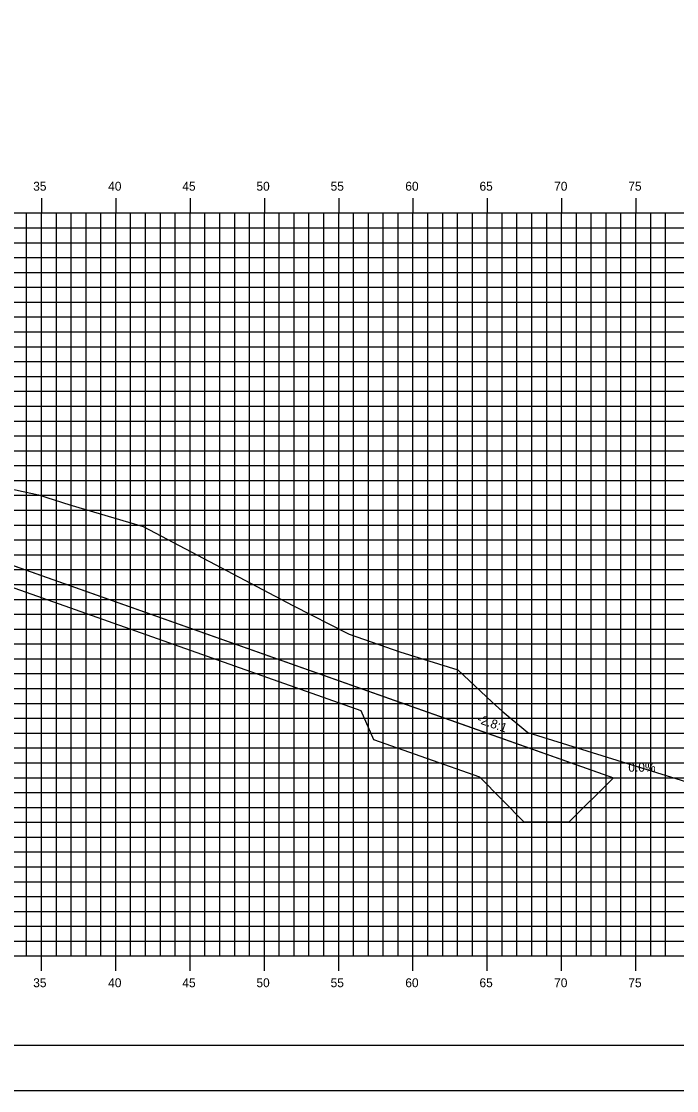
# Model space of a CAD drawing. Extents: x 850598 to 870284, y 366541 to 366651.
# Drawn here: x 869090.3 to 869134.4, y 366541.2 to 366613.1 of the extents above; entities that cross this region are included whole.
import ezdxf

# ---------------------------------------------------------------- set-up
doc = ezdxf.new("R2010")
doc.units = 0
for name, color, linetype in [('ANNOTATION', 7, 'Continuous'), ('BORDER', 7, 'Continuous'), ('D_Drainage_RipRap', 7, 'Continuous'), ('D_Roadway_Centerline', 7, 'Continuous'), ('D_Roadway_SlopeLines', 7, 'Continuous'), ('H_V ANNOTATION', 7, 'Continuous'), ('MAJOR', 7, 'Continuous'), ('MINOR', 7, 'Continuous'), ('PLOT BOUNDARY', 7, 'Continuous'), ('S_Roadway_Centerline', 7, 'Continuous')]:
    doc.layers.add(name, color=color, linetype=linetype)

msp = doc.modelspace()

# ---------------------------------------------------------------- linework, layer by layer
at = {"layer": 'BORDER'}
msp.add_line((869011.69, 366544.225), (869171.69, 366544.225), dxfattribs=at)
at = {"layer": 'D_Drainage_RipRap'}
msp.add_lwpolyline([(869113.201, 366568.225), (869120.318, 366565.71), (869130.18, 366562.225), (869127.18, 366559.225), (869124.18, 366559.225), (869121.18, 366562.26), (869114.063, 366564.775), (869113.201, 366566.725), (869081.007, 366578.102), (869081.007, 366579.602)], close=True, dxfattribs=at)
at = {"layer": 'D_Roadway_Centerline'}
msp.add_lwpolyline([(869016.69, 366587.808), (869031.69, 366580.308), (869034.965, 366581.399), (869041.69, 366583.641), (869045.69, 366583.721), (869056.69, 366583.061), (869067.69, 366582.401), (869071.69, 366582.161), (869073.69, 366582.041), (869081.007, 366579.602), (869113.201, 366568.225), (869120.318, 366565.71), (869130.18, 366562.225), (869134.18, 366562.225)], dxfattribs=at)
at = {"layer": 'D_Roadway_SlopeLines'}
msp.add_lwpolyline([(869081.007, 366579.602), (869130.18, 366562.225), (869130.18, 366562.225)], dxfattribs=at)
at = {"layer": 'MAJOR'}
for p, q in [((869091.69, 366601.227), (869091.69, 366600.225)), ((869091.69, 366601.227), (869091.69, 366600.225)), ((869096.69, 366601.227), (869096.69, 366600.225)), ((869096.69, 366601.227), (869096.69, 366600.225)), ((869101.69, 366601.227), (869101.69, 366600.225)), ((869101.69, 366601.227), (869101.69, 366600.225)), ((869106.69, 366601.227), (869106.69, 366600.225)), ((869106.69, 366601.227), (869106.69, 366600.225)), ((869111.69, 366601.227), (869111.69, 366600.225)), ((869111.69, 366601.227), (869111.69, 366600.225)), ((869116.69, 366601.227), (869116.69, 366600.225)), ((869116.69, 366601.227), (869116.69, 366600.225)), ((869121.69, 366601.227), (869121.69, 366600.225)), ((869121.69, 366601.227), (869121.69, 366600.225)), ((869126.69, 366601.227), (869126.69, 366600.225)), ((869126.69, 366601.227), (869126.69, 366600.225)), ((869131.69, 366601.227), (869131.69, 366600.225)), ((869131.69, 366601.227), (869131.69, 366600.225)), ((869016.69, 366600.225), (869156.69, 366600.225)), ((869016.69, 366600.225), (869156.69, 366600.225)), ((869016.69, 366600.225), (869156.69, 366600.225)), ((869016.69, 366600.225), (869156.69, 366600.225)), ((869091.69, 366550.225), (869091.69, 366600.225)), ((869091.69, 366550.225), (869091.69, 366600.225)), ((869096.69, 366550.225), (869096.69, 366600.225)), ((869096.69, 366550.225), (869096.69, 366600.225)), ((869101.69, 366550.225), (869101.69, 366600.225)), ((869101.69, 366550.225), (869101.69, 366600.225)), ((869106.69, 366550.225), (869106.69, 366600.225)), ((869106.69, 366550.225), (869106.69, 366600.225)), ((869111.69, 366550.225), (869111.69, 366600.225)), ((869111.69, 366550.225), (869111.69, 366600.225)), ((869116.69, 366550.225), (869116.69, 366600.225)), ((869116.69, 366550.225), (869116.69, 366600.225)), ((869121.69, 366550.225), (869121.69, 366600.225)), ((869121.69, 366550.225), (869121.69, 366600.225)), ((869126.69, 366550.225), (869126.69, 366600.225)), ((869126.69, 366550.225), (869126.69, 366600.225)), ((869131.69, 366550.225), (869131.69, 366600.225)), ((869131.69, 366550.225), (869131.69, 366600.225)), ((869016.69, 366595.225), (869156.69, 366595.225)), ((869016.69, 366595.225), (869156.69, 366595.225)), ((869016.69, 366590.225), (869156.69, 366590.225)), ((869016.69, 366590.225), (869156.69, 366590.225)), ((869016.69, 366585.225), (869156.69, 366585.225)), ((869016.69, 366585.225), (869156.69, 366585.225)), ((869016.69, 366580.225), (869156.69, 366580.225)), ((869016.69, 366580.225), (869156.69, 366580.225)), ((869016.69, 366575.225), (869156.69, 366575.225)), ((869016.69, 366575.225), (869156.69, 366575.225)), ((869016.69, 366570.225), (869156.69, 366570.225)), ((869016.69, 366570.225), (869156.69, 366570.225)), ((869016.69, 366565.225), (869156.69, 366565.225)), ((869016.69, 366565.225), (869156.69, 366565.225)), ((869016.69, 366560.225), (869156.69, 366560.225)), ((869016.69, 366560.225), (869156.69, 366560.225)), ((869016.69, 366555.225), (869156.69, 366555.225)), ((869016.69, 366555.225), (869156.69, 366555.225)), ((869016.69, 366550.225), (869156.69, 366550.225)), ((869016.69, 366550.225), (869156.69, 366550.225)), ((869016.69, 366550.225), (869156.69, 366550.225)), ((869016.69, 366550.225), (869156.69, 366550.225)), ((869091.69, 366549.223), (869091.69, 366550.225)), ((869091.69, 366549.223), (869091.69, 366550.225)), ((869096.69, 366549.223), (869096.69, 366550.225)), ((869096.69, 366549.223), (869096.69, 366550.225)), ((869101.69, 366549.223), (869101.69, 366550.225)), ((869101.69, 366549.223), (869101.69, 366550.225)), ((869106.69, 366549.223), (869106.69, 366550.225)), ((869106.69, 366549.223), (869106.69, 366550.225)), ((869111.69, 366549.223), (869111.69, 366550.225)), ((869111.69, 366549.223), (869111.69, 366550.225)), ((869116.69, 366549.223), (869116.69, 366550.225)), ((869116.69, 366549.223), (869116.69, 366550.225)), ((869121.69, 366549.223), (869121.69, 366550.225)), ((869121.69, 366549.223), (869121.69, 366550.225)), ((869126.69, 366549.223), (869126.69, 366550.225)), ((869126.69, 366549.223), (869126.69, 366550.225)), ((869131.69, 366549.223), (869131.69, 366550.225)), ((869131.69, 366549.223), (869131.69, 366550.225))]:
    msp.add_line(p, q, dxfattribs=at)
at = {"layer": 'MINOR'}
for p, q in [((869090.69, 366550.225), (869090.69, 366600.225)), ((869090.69, 366550.225), (869090.69, 366600.225)), ((869092.69, 366550.225), (869092.69, 366600.225)), ((869092.69, 366550.225), (869092.69, 366600.225)), ((869093.69, 366550.225), (869093.69, 366600.225)), ((869093.69, 366550.225), (869093.69, 366600.225)), ((869094.69, 366550.225), (869094.69, 366600.225)), ((869094.69, 366550.225), (869094.69, 366600.225)), ((869095.69, 366550.225), (869095.69, 366600.225)), ((869095.69, 366550.225), (869095.69, 366600.225)), ((869097.69, 366550.225), (869097.69, 366600.225)), ((869097.69, 366550.225), (869097.69, 366600.225)), ((869098.69, 366550.225), (869098.69, 366600.225)), ((869098.69, 366550.225), (869098.69, 366600.225)), ((869099.69, 366550.225), (869099.69, 366600.225)), ((869099.69, 366550.225), (869099.69, 366600.225)), ((869100.69, 366550.225), (869100.69, 366600.225)), ((869100.69, 366550.225), (869100.69, 366600.225)), ((869102.69, 366550.225), (869102.69, 366600.225)), ((869102.69, 366550.225), (869102.69, 366600.225)), ((869103.69, 366550.225), (869103.69, 366600.225)), ((869103.69, 366550.225), (869103.69, 366600.225)), ((869104.69, 366550.225), (869104.69, 366600.225)), ((869104.69, 366550.225), (869104.69, 366600.225)), ((869105.69, 366550.225), (869105.69, 366600.225)), ((869105.69, 366550.225), (869105.69, 366600.225)), ((869107.69, 366550.225), (869107.69, 366600.225)), ((869107.69, 366550.225), (869107.69, 366600.225)), ((869108.69, 366550.225), (869108.69, 366600.225)), ((869108.69, 366550.225), (869108.69, 366600.225)), ((869109.69, 366550.225), (869109.69, 366600.225)), ((869109.69, 366550.225), (869109.69, 366600.225)), ((869110.69, 366550.225), (869110.69, 366600.225)), ((869110.69, 366550.225), (869110.69, 366600.225)), ((869112.69, 366550.225), (869112.69, 366600.225)), ((869112.69, 366550.225), (869112.69, 366600.225)), ((869113.69, 366550.225), (869113.69, 366600.225)), ((869113.69, 366550.225), (869113.69, 366600.225)), ((869114.69, 366550.225), (869114.69, 366600.225)), ((869114.69, 366550.225), (869114.69, 366600.225)), ((869115.69, 366550.225), (869115.69, 366600.225)), ((869115.69, 366550.225), (869115.69, 366600.225)), ((869117.69, 366550.225), (869117.69, 366600.225)), ((869117.69, 366550.225), (869117.69, 366600.225)), ((869118.69, 366550.225), (869118.69, 366600.225)), ((869118.69, 366550.225), (869118.69, 366600.225)), ((869119.69, 366550.225), (869119.69, 366600.225)), ((869119.69, 366550.225), (869119.69, 366600.225)), ((869120.69, 366550.225), (869120.69, 366600.225)), ((869120.69, 366550.225), (869120.69, 366600.225)), ((869122.69, 366550.225), (869122.69, 366600.225)), ((869122.69, 366550.225), (869122.69, 366600.225)), ((869123.69, 366550.225), (869123.69, 366600.225)), ((869123.69, 366550.225), (869123.69, 366600.225)), ((869124.69, 366550.225), (869124.69, 366600.225)), ((869124.69, 366550.225), (869124.69, 366600.225)), ((869125.69, 366550.225), (869125.69, 366600.225)), ((869125.69, 366550.225), (869125.69, 366600.225)), ((869127.69, 366550.225), (869127.69, 366600.225)), ((869127.69, 366550.225), (869127.69, 366600.225)), ((869128.69, 366550.225), (869128.69, 366600.225)), ((869128.69, 366550.225), (869128.69, 366600.225)), ((869129.69, 366550.225), (869129.69, 366600.225)), ((869129.69, 366550.225), (869129.69, 366600.225)), ((869130.69, 366550.225), (869130.69, 366600.225)), ((869130.69, 366550.225), (869130.69, 366600.225)), ((869132.69, 366550.225), (869132.69, 366600.225)), ((869132.69, 366550.225), (869132.69, 366600.225)), ((869133.69, 366550.225), (869133.69, 366600.225)), ((869133.69, 366550.225), (869133.69, 366600.225)), ((869016.69, 366599.225), (869156.69, 366599.225)), ((869016.69, 366599.225), (869156.69, 366599.225)), ((869016.69, 366598.225), (869156.69, 366598.225)), ((869016.69, 366598.225), (869156.69, 366598.225)), ((869016.69, 366597.225), (869156.69, 366597.225)), ((869016.69, 366597.225), (869156.69, 366597.225)), ((869016.69, 366596.225), (869156.69, 366596.225)), ((869016.69, 366596.225), (869156.69, 366596.225)), ((869016.69, 366594.225), (869156.69, 366594.225)), ((869016.69, 366594.225), (869156.69, 366594.225)), ((869016.69, 366593.225), (869156.69, 366593.225)), ((869016.69, 366593.225), (869156.69, 366593.225)), ((869016.69, 366592.225), (869156.69, 366592.225)), ((869016.69, 366592.225), (869156.69, 366592.225)), ((869016.69, 366591.225), (869156.69, 366591.225)), ((869016.69, 366591.225), (869156.69, 366591.225)), ((869016.69, 366589.225), (869156.69, 366589.225)), ((869016.69, 366589.225), (869156.69, 366589.225)), ((869016.69, 366588.225), (869156.69, 366588.225)), ((869016.69, 366588.225), (869156.69, 366588.225)), ((869016.69, 366587.225), (869156.69, 366587.225)), ((869016.69, 366587.225), (869156.69, 366587.225)), ((869016.69, 366586.225), (869156.69, 366586.225)), ((869016.69, 366586.225), (869156.69, 366586.225)), ((869016.69, 366584.225), (869156.69, 366584.225)), ((869016.69, 366584.225), (869156.69, 366584.225)), ((869016.69, 366583.225), (869156.69, 366583.225)), ((869016.69, 366583.225), (869156.69, 366583.225)), ((869016.69, 366582.225), (869156.69, 366582.225)), ((869016.69, 366582.225), (869156.69, 366582.225)), ((869016.69, 366581.225), (869156.69, 366581.225)), ((869016.69, 366581.225), (869156.69, 366581.225)), ((869016.69, 366579.225), (869156.69, 366579.225)), ((869016.69, 366579.225), (869156.69, 366579.225)), ((869016.69, 366578.225), (869156.69, 366578.225)), ((869016.69, 366578.225), (869156.69, 366578.225)), ((869016.69, 366577.225), (869156.69, 366577.225)), ((869016.69, 366577.225), (869156.69, 366577.225)), ((869016.69, 366576.225), (869156.69, 366576.225)), ((869016.69, 366576.225), (869156.69, 366576.225)), ((869016.69, 366574.225), (869156.69, 366574.225)), ((869016.69, 366574.225), (869156.69, 366574.225)), ((869016.69, 366573.225), (869156.69, 366573.225)), ((869016.69, 366573.225), (869156.69, 366573.225)), ((869016.69, 366572.225), (869156.69, 366572.225)), ((869016.69, 366572.225), (869156.69, 366572.225)), ((869016.69, 366571.225), (869156.69, 366571.225)), ((869016.69, 366571.225), (869156.69, 366571.225)), ((869016.69, 366569.225), (869156.69, 366569.225)), ((869016.69, 366569.225), (869156.69, 366569.225)), ((869016.69, 366568.225), (869156.69, 366568.225)), ((869016.69, 366568.225), (869156.69, 366568.225)), ((869016.69, 366567.225), (869156.69, 366567.225)), ((869016.69, 366567.225), (869156.69, 366567.225)), ((869016.69, 366566.225), (869156.69, 366566.225)), ((869016.69, 366566.225), (869156.69, 366566.225)), ((869016.69, 366564.225), (869156.69, 366564.225)), ((869016.69, 366564.225), (869156.69, 366564.225)), ((869016.69, 366563.225), (869156.69, 366563.225)), ((869016.69, 366563.225), (869156.69, 366563.225)), ((869016.69, 366562.225), (869156.69, 366562.225)), ((869016.69, 366562.225), (869156.69, 366562.225)), ((869016.69, 366561.225), (869156.69, 366561.225)), ((869016.69, 366561.225), (869156.69, 366561.225)), ((869016.69, 366559.225), (869156.69, 366559.225)), ((869016.69, 366559.225), (869156.69, 366559.225)), ((869016.69, 366558.225), (869156.69, 366558.225)), ((869016.69, 366558.225), (869156.69, 366558.225)), ((869016.69, 366557.225), (869156.69, 366557.225)), ((869016.69, 366557.225), (869156.69, 366557.225)), ((869016.69, 366556.225), (869156.69, 366556.225)), ((869016.69, 366556.225), (869156.69, 366556.225)), ((869016.69, 366554.225), (869156.69, 366554.225)), ((869016.69, 366554.225), (869156.69, 366554.225)), ((869016.69, 366553.225), (869156.69, 366553.225)), ((869016.69, 366553.225), (869156.69, 366553.225)), ((869016.69, 366552.225), (869156.69, 366552.225)), ((869016.69, 366552.225), (869156.69, 366552.225)), ((869016.69, 366551.225), (869156.69, 366551.225)), ((869016.69, 366551.225), (869156.69, 366551.225))]:
    msp.add_line(p, q, dxfattribs=at)
at = {"layer": 'PLOT BOUNDARY'}
msp.add_lwpolyline([(869003.597, 366541.166), (869173.597, 366541.166), (869173.597, 366651.166), (869003.597, 366651.166)], close=True, dxfattribs=at)
at = {"layer": 'S_Roadway_Centerline'}
msp.add_lwpolyline([(869086.501, 366582.339), (869091.481, 366581.256), (869093.587, 366580.575), (869098.526, 366579.134), (869108.606, 366573.806), (869112.393, 366571.882), (869115.801, 366570.694), (869119.7, 366569.488), (869122.011, 366567.299), (869122.683, 366566.69), (869124.422, 366565.258), (869156.69, 366555.23)], dxfattribs=at)

# ---------------------------------------------------------------- texts
at = {"layer": 'ANNOTATION'}
msp.add_text('-2.8:1', height=0.6, rotation=340.5641, dxfattribs=at).set_placement((869120.96, 366565.939))
msp.add_text('0.0%', height=0.6, dxfattribs=at).set_placement((869131.185, 366562.625))
at = {"layer": 'H_V ANNOTATION'}
for s, p in [('35', (869091.131, 366601.725)), ('40', (869096.176, 366601.725)), ('45', (869101.168, 366601.725)), ('50', (869106.155, 366601.725)), ('55', (869111.147, 366601.725)), ('60', (869116.176, 366601.725)), ('65', (869121.168, 366601.725)), ('70', (869126.192, 366601.725)), ('75', (869131.184, 366601.725)), ('35', (869091.131, 366548.125)), ('40', (869096.176, 366548.125)), ('45', (869101.168, 366548.125)), ('50', (869106.155, 366548.125)), ('55', (869111.147, 366548.125)), ('60', (869116.176, 366548.125)), ('65', (869121.168, 366548.125)), ('70', (869126.192, 366548.125)), ('75', (869131.184, 366548.125))]:
    msp.add_text(s, height=0.6, dxfattribs=at).set_placement(p)

doc.saveas('drawing.dxf')
